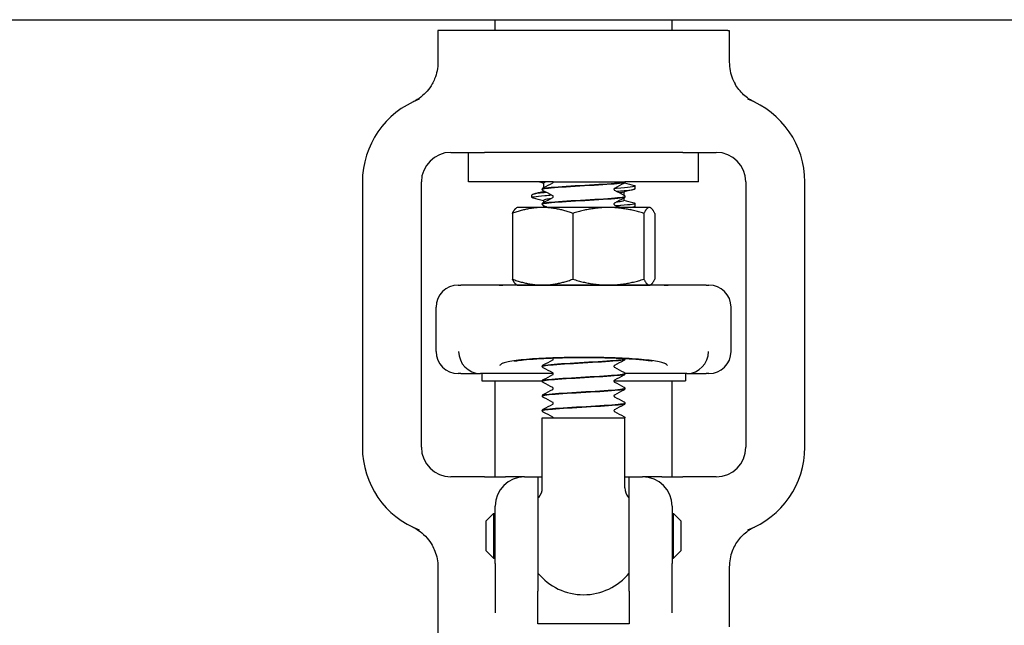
# Model space of a CAD drawing. Header units: inches. Extents: x 18 to 846, y -44 to 561.
# Tile 531 of 642: x 717.19 to 721.36, y 223.64 to 226.21. Entities that reach past the tile are written whole.
import ezdxf

# ---------------------------------------------------------------- set-up
doc = ezdxf.new("R2010")
doc.units = ezdxf.units.IN
doc.header["$LTSCALE"] = 24
doc.header["$MEASUREMENT"] = 0
doc.layers.add('Visible (ANSI)', color=7, linetype='Continuous', lineweight=30)

msp = doc.modelspace()

# ---------------------------------------------------------------- linework, layer by layer
at = {"layer": 'Visible (ANSI)'}
for p, q in [((673.0008, 226.2065), (750.0008, 226.2065)), ((719.2058, 226.1605), (719.2058, 226.2065)), ((719.9558, 226.1605), (719.9558, 226.2065)), ((718.96976, 226.1605), (718.9633, 226.1605)), ((718.9633, 226.1605), (718.9633, 226.02655)), ((718.97739, 226.1605), (718.96976, 226.1605)), ((720.18422, 226.1605), (718.97739, 226.1605)), ((720.19185, 226.1605), (720.18422, 226.1605)), ((720.19185, 226.1605), (720.1983, 226.1605)), ((720.1983, 226.1605), (720.1983, 226.02655)), ((719.0183, 225.644), (719.16022, 225.644)), ((719.0933, 225.519), (719.0933, 225.644)), ((720.00139, 225.644), (719.16022, 225.644)), ((720.00139, 225.644), (720.1433, 225.644)), ((720.0683, 225.519), (720.0683, 225.644)), ((718.6433, 225.519), (718.6433, 224.394)), ((718.8933, 224.394), (718.8933, 225.519)), ((719.45214, 225.519), (719.0933, 225.519)), ((719.4108, 225.51435), (719.4108, 225.49445)), ((719.45214, 225.519), (719.45214, 225.519)), ((719.45214, 225.519), (719.46679, 225.519)), ((719.45214, 225.51897), (719.45214, 225.519)), ((719.46679, 225.519), (719.72964, 225.519)), ((719.72964, 225.519), (719.75573, 225.519)), ((719.7558, 225.519), (719.75573, 225.519)), ((719.7558, 225.51866), (719.7558, 225.519)), ((720.0683, 225.519), (719.7558, 225.519)), ((719.79955, 225.48988), (719.79955, 225.50174)), ((720.2683, 225.519), (720.2683, 224.394)), ((720.5183, 224.394), (720.5183, 225.519)), ((719.36205, 225.45281), (719.36205, 225.46467)), ((719.4058, 225.48738), (719.4058, 225.488)), ((719.4108, 225.48094), (719.4108, 225.47882)), ((719.7508, 225.47574), (719.7508, 225.46317)), ((719.7558, 225.4561), (719.7558, 225.45672)), ((719.2993, 225.4105), (719.29644, 225.40885)), ((719.40698, 225.4105), (719.2993, 225.4105)), ((719.4058, 225.42482), (719.4058, 225.42544)), ((719.68565, 225.4105), (719.40698, 225.4105)), ((719.4108, 225.44021), (719.4108, 225.43189)), ((719.4108, 225.41837), (719.4108, 225.4105)), ((719.85947, 225.4105), (719.68565, 225.4105)), ((719.7508, 225.44965), (719.7508, 225.44021)), ((719.79955, 225.41574), (719.79955, 225.4276)), ((719.8623, 225.4105), (719.85947, 225.4105)), ((719.8623, 225.4105), (719.86517, 225.40885)), ((719.27914, 225.38536), (719.27914, 225.10664)), ((719.53482, 225.38536), (719.53482, 225.10664)), ((719.83648, 225.38536), (719.83648, 225.10664)), ((719.88247, 225.38536), (719.88247, 225.10664)), ((719.04955, 225.0815), (719.06097, 225.0815)), ((719.22274, 225.0815), (719.06097, 225.0815)), ((719.2993, 225.0815), (719.22274, 225.0815)), ((719.92239, 225.08111), (719.23922, 225.08111)), ((719.2993, 225.0815), (719.29644, 225.08315)), ((719.2993, 225.0815), (719.40698, 225.0815)), ((719.40698, 225.0815), (719.68565, 225.0815)), ((719.68565, 225.0815), (719.85947, 225.0815)), ((719.7558, 225.08111), (719.7558, 225.08135)), ((719.85947, 225.0815), (719.8623, 225.0815)), ((719.8623, 225.0815), (719.86517, 225.08315)), ((719.93887, 225.0815), (719.8623, 225.0815)), ((720.10064, 225.0815), (719.93887, 225.0815)), ((720.10064, 225.0815), (720.11205, 225.0815)), ((718.9558, 224.80025), (718.9558, 224.98775)), ((720.2058, 224.80025), (720.2058, 224.98775)), ((719.7558, 224.76791), (719.7558, 224.76854)), ((719.06097, 224.7065), (719.04955, 224.7065)), ((719.06097, 224.7065), (719.14368, 224.7065)), ((719.45206, 224.7065), (719.14368, 224.7065)), ((719.14955, 224.7065), (719.14955, 224.67525)), ((719.4058, 224.73663), (719.4058, 224.73725)), ((720.01793, 224.7065), (719.75576, 224.7065)), ((719.7558, 224.70535), (719.7558, 224.70597)), ((720.01205, 224.7065), (720.01205, 224.67525)), ((720.01793, 224.7065), (720.10064, 224.7065)), ((720.11205, 224.7065), (720.10064, 224.7065)), ((719.14955, 224.67525), (719.40585, 224.67525)), ((719.2058, 224.269), (719.2058, 224.67525)), ((719.4058, 224.67407), (719.4058, 224.67469)), ((719.70955, 224.67525), (720.01205, 224.67525)), ((719.9558, 224.269), (719.9558, 224.67525)), ((719.7558, 224.64279), (719.7558, 224.64341)), ((719.4058, 224.61151), (719.4058, 224.61213)), ((719.7558, 224.58023), (719.7558, 224.58085)), ((719.4058, 224.54895), (719.4058, 224.54957)), ((719.4058, 224.519), (719.7558, 224.519)), ((719.4058, 224.2221), (719.4058, 224.519)), ((719.7558, 224.2221), (719.7558, 224.519)), ((719.16022, 224.269), (719.0183, 224.269)), ((719.16022, 224.269), (719.24915, 224.269)), ((719.3308, 224.269), (719.24915, 224.269)), ((719.3308, 224.269), (719.38705, 224.269)), ((719.38705, 224.269), (719.4058, 224.269)), ((719.38705, 224.269), (719.38705, 223.78408)), ((719.7558, 224.269), (719.77455, 224.269)), ((719.77455, 224.269), (719.8308, 224.269)), ((719.77455, 223.78408), (719.77455, 224.269)), ((719.91245, 224.269), (719.8308, 224.269)), ((719.91245, 224.269), (720.00139, 224.269)), ((720.1433, 224.269), (720.00139, 224.269)), ((719.2058, 223.90154), (719.2058, 224.144)), ((719.9558, 224.144), (719.9558, 223.90154)), ((719.1683, 224.08275), (719.19955, 224.114)), ((719.1683, 223.95525), (719.1683, 224.08275)), ((719.19955, 224.114), (719.19955, 223.924)), ((719.19955, 224.114), (719.2058, 224.114)), ((719.9558, 224.114), (719.96205, 224.114)), ((719.96205, 223.924), (719.96205, 224.114)), ((719.9933, 224.08275), (719.96205, 224.114)), ((719.9933, 224.08275), (719.9933, 223.95525)), ((719.1683, 223.95525), (719.19955, 223.924)), ((719.9933, 223.95525), (719.96205, 223.924)), ((719.19955, 223.924), (719.2058, 223.924)), ((719.9558, 223.924), (719.96205, 223.924)), ((718.9633, 223.88646), (718.9633, 223.57025)), ((719.2058, 223.90154), (719.2058, 223.69189)), ((719.9558, 223.69189), (719.9558, 223.90154)), ((720.1983, 223.88646), (720.1983, 223.63275)), ((719.38705, 223.64594), (719.38705, 223.78408)), ((719.77455, 223.78408), (719.77455, 223.64594)), ((719.77455, 223.64594), (719.38705, 223.64594))]:
    msp.add_line(p, q, dxfattribs=at)
for centre, radius, start, end in [((719.0183, 225.519), 0.375, 110.89571, 180), ((720.1433, 225.519), 0.375, 0, 69.10429), ((719.0183, 225.519), 0.125, 90, 180), ((720.1433, 225.519), 0.125, 0, 90), ((719.04955, 224.98775), 0.09375, 90, 180), ((720.11205, 224.98775), 0.09375, 0, 90), ((719.04955, 224.80025), 0.09375, 180, 270), ((720.11205, 224.80025), 0.09375, 270, 0), ((719.0183, 224.394), 0.375, 180, 249.10429), ((719.0183, 224.394), 0.125, 180, 270), ((720.1433, 224.394), 0.125, 270, 0), ((720.1433, 224.394), 0.375, 290.89571, 0), ((719.3308, 224.144), 0.125, 90, 180), ((719.8308, 224.144), 0.125, 0, 90), ((719.3433, 224.2221), 0.0625, 319.4642, 0), ((719.8183, 224.2221), 0.0625, 180, 220.5358), ((719.5808, 224.019), 0.25, 139.4642, 140.80503), ((719.5808, 224.019), 0.25, 39.19497, 40.5358), ((719.5808, 224.019), 0.25, 219.19497, 320.80503)]:
    msp.add_arc(centre, radius, start, end, dxfattribs=at)
for centre, major_axis, ratio, start_param, end_param in [((719.14282, 224.80025), (0.01834, -0.09202), 0.976791, 4.5200982, 6.0729206), ((720.01879, 224.80025), (0.01834, 0.09202), 0.976791, 3.3518573, 4.9046798), ((719.36951, 224.80025), (-0.24503, -0.08795), 0.1325254, 0.3357379, 0.3537118), ((719.7921, 224.80025), (0.24503, -0.08795), 0.1325254, 5.9294735, 5.9474474)]:
    msp.add_ellipse(centre, major_axis=major_axis, ratio=ratio, start_param=start_param, end_param=end_param, dxfattribs=at)
for points, knots in [([(718.9633, 226.02655), (718.9633, 226.00213), (718.95854, 225.97795), (718.94626, 225.94803), (718.9428, 225.94092), (718.9389, 225.93405)], [0, 0, 0, 0, 0.18604443, 0.18604443, 0.24640289, 0.24640289, 0.24640289, 0.24640289]), ([(720.1983, 226.02655), (720.1983, 226.00213), (720.20307, 225.97795), (720.21535, 225.94803), (720.21881, 225.94092), (720.22271, 225.93405)], [0, 0, 0, 0, 0.18604443, 0.18604443, 0.24640289, 0.24640289, 0.24640289, 0.24640289]), ([(718.9389, 225.93405), (718.93277, 225.92324), (718.92558, 225.91307), (718.90951, 225.89454), (718.90071, 225.88619), (718.88021, 225.87017), (718.87061, 225.86466), (718.86478, 225.8615), (718.86434, 225.86126), (718.86388, 225.86102)], [0, 0, 0, 0, 0.09469213, 0.09469213, 0.18700728, 0.18700728, 0.29404594, 0.29404594, 0.30156032, 0.30156032, 0.30156032, 0.30156032]), ([(720.29773, 225.86102), (720.29688, 225.86147), (720.29606, 225.86192), (720.28801, 225.86634), (720.274, 225.87462), (720.24454, 225.90173), (720.23233, 225.91709), (720.22271, 225.93405)], [0.01028684, 0.01028684, 0.01028684, 0.01028684, 0.01590204, 0.01590204, 0.08584187, 0.08584187, 0.15193376, 0.15193376, 0.15193376, 0.15193376]), ([(718.86388, 225.86102), (718.86163, 225.85982), (718.8593, 225.85864), (718.85682, 225.85745), (718.85673, 225.85741), (718.85664, 225.85736)], [-0.020804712, -0.020804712, -0.020804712, -0.020804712, 0, 0, 0.000806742, 0.000806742, 0.000806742, 0.000806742]), ([(720.30497, 225.85736), (720.30488, 225.85741), (720.30479, 225.85745), (720.30234, 225.85862), (720.30002, 225.8598), (720.29773, 225.86102)], [-0.719927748, -0.719927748, -0.719927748, -0.719927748, -0.71835885, -0.71835885, -0.678581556, -0.678581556, -0.678581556, -0.678581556]), ([(719.40581, 225.48803), (719.40587, 225.48931), (719.40634, 225.49051), (719.40745, 225.49217), (719.40804, 225.49271), (719.40908, 225.49351), (719.40955, 225.4938), (719.41001, 225.49404)], [0, 0, 0, 0, 0.017960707, 0.017960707, 0.035135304, 0.035135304, 0.051182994, 0.051182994, 0.051182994, 0.051182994]), ([(719.40596, 225.48736), (719.40586, 225.48805), (719.40702, 225.48875), (719.40953, 225.48944), (719.42065, 225.49252), (719.45788, 225.49561), (719.507, 225.49869), (719.55576, 225.50175), (719.61509, 225.50481), (719.66263, 225.50787), (719.71023, 225.51093), (719.7449, 225.514), (719.75354, 225.51706), (719.75505, 225.51759), (719.7558, 225.51813), (719.7558, 225.51866)], [-9.427487, -9.427487, -9.427487, -9.427487, -9.2180099, -9.2180099, -9.2180099, -8.289328, -8.289328, -8.289328, -7.3674505, -7.3674505, -7.3674505, -6.4443529, -6.4443529, -6.4443529, -6.2831853, -6.2831853, -6.2831853, -6.2831853]), ([(719.75573, 225.519), (719.75419, 225.51591), (719.72577, 225.51283), (719.68136, 225.50974), (719.63697, 225.50665), (719.57765, 225.50357), (719.52612, 225.50048), (719.4746, 225.49739), (719.4321, 225.49431), (719.41487, 225.49122), (719.40888, 225.49015), (719.40599, 225.48908), (719.40608, 225.488)], [0.0284489, 0.0284489, 0.0284489, 0.0284489, 0.9586618, 0.9586618, 0.9586618, 1.888606, 1.888606, 1.888606, 2.8182842, 2.8182842, 2.8182842, 3.1415927, 3.1415927, 3.1415927, 3.1415927]), ([(719.45033, 225.51519), (719.45036, 225.51521), (719.45054, 225.51531), (719.45109, 225.51589), (719.4514, 225.51627), (719.45194, 225.51741), (719.45214, 225.51819), (719.45214, 225.51897)], [0.006616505, 0.006616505, 0.006616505, 0.006616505, 0.024017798, 0.024017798, 0.03673453, 0.03673453, 0.049915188, 0.049915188, 0.049915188, 0.049915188]), ([(719.79479, 225.50417), (719.79785, 225.50338), (719.79948, 225.50259), (719.79955, 225.5018), (719.79987, 225.49832), (719.77004, 225.49485), (719.72047, 225.49138), (719.71721, 225.49115), (719.71387, 225.49092), (719.71046, 225.49069)], [156.8740037, 156.8740037, 156.8740037, 156.8740037, 157.0747399, 157.0747399, 157.0747399, 157.9578984, 157.9578984, 157.9578984, 158.0159854, 158.0159854, 158.0159854, 158.0159854]), ([(719.7558, 225.51864), (719.75574, 225.51736), (719.75527, 225.51616), (719.75416, 225.5145), (719.75357, 225.51396), (719.75253, 225.51315), (719.75206, 225.51287), (719.7516, 225.51263)], [0, 0, 0, 0, 0.017960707, 0.017960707, 0.035135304, 0.035135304, 0.051182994, 0.051182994, 0.051182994, 0.051182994]), ([(719.36668, 225.45039), (719.36581, 225.45061), (719.36507, 225.45084), (719.36445, 225.45107), (719.35505, 225.4545), (719.37486, 225.45794), (719.41708, 225.46137), (719.42537, 225.46204), (719.4345, 225.46272), (719.4443, 225.46339)], [-166.7100396, -166.7100396, -166.7100396, -166.7100396, -166.6525026, -166.6525026, -166.6525026, -165.7793701, -165.7793701, -165.7793701, -165.6078186, -165.6078186, -165.6078186, -165.6078186]), ([(719.42457, 225.4738), (719.4104, 225.47272), (719.3982, 225.47163), (719.38856, 225.47054), (719.37126, 225.46858), (719.36245, 225.46663), (719.36238, 225.46467)], [159.44697057, 159.44697057, 159.44697057, 159.44697057, 159.72380738, 159.72380738, 159.72380738, 160.22122533, 160.22122533, 160.22122533, 160.22122533]), ([(719.40581, 225.42479), (719.4057, 225.42782), (719.43127, 225.43084), (719.47319, 225.43387), (719.51562, 225.43693), (719.57382, 225.43999), (719.62582, 225.44305), (719.67957, 225.44622), (719.72531, 225.44938), (719.74476, 225.45255), (719.75204, 225.45373), (719.75558, 225.45492), (719.7555, 225.4561)], [-15.7106723, -15.7106723, -15.7106723, -15.7106723, -14.7994931, -14.7994931, -14.7994931, -13.877024, -13.877024, -13.877024, -12.9235543, -12.9235543, -12.9235543, -12.5663706, -12.5663706, -12.5663706, -12.5663706]), ([(719.41001, 225.48135), (719.4093, 225.48172), (719.40854, 225.48218), (719.40729, 225.48346), (719.40685, 225.48403), (719.40612, 225.48548), (719.40585, 225.4864), (719.40581, 225.48736)], [0, 0, 0, 0, 0.024898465, 0.024898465, 0.037820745, 0.037820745, 0.051208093, 0.051208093, 0.051208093, 0.051208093]), ([(719.7556, 225.45675), (719.75572, 225.45591), (719.75399, 225.45506), (719.75031, 225.45422), (719.73685, 225.45114), (719.6976, 225.44806), (719.64753, 225.44498), (719.59748, 225.4419), (719.53781, 225.43882), (719.49129, 225.43574), (719.44478, 225.43266), (719.41251, 225.42958), (719.40679, 225.4265), (719.40613, 225.42615), (719.40583, 225.42579), (719.40586, 225.42544)], [6.2804763, 6.2804763, 6.2804763, 6.2804763, 6.5343927, 6.5343927, 6.5343927, 7.4627822, 7.4627822, 7.4627822, 8.3909221, 8.3909221, 8.3909221, 9.318815, 9.318815, 9.318815, 9.424778, 9.424778, 9.424778, 9.424778]), ([(719.45214, 225.45641), (719.45214, 225.45762), (719.45164, 225.45874), (719.45085, 225.45982), (719.45056, 225.46003), (719.45035, 225.46018), (719.45032, 225.4602), (719.45032, 225.4602)], [0, 0, 0, 0, 0.02017106, 0.02017106, 0.036592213, 0.036592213, 0.045399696, 0.045399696, 0.045399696, 0.045399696]), ([(719.45033, 225.45263), (719.45036, 225.45265), (719.45054, 225.45275), (719.45109, 225.45332), (719.4514, 225.45371), (719.45194, 225.45485), (719.45214, 225.45562), (719.45214, 225.45641)], [0.006616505, 0.006616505, 0.006616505, 0.006616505, 0.024017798, 0.024017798, 0.03673453, 0.03673453, 0.049915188, 0.049915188, 0.049915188, 0.049915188]), ([(719.71126, 225.49147), (719.7112, 225.49143), (719.71103, 225.49132), (719.71052, 225.49078), (719.71021, 225.4904), (719.70967, 225.48926), (719.70947, 225.48848), (719.70947, 225.48769)], [0.008751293, 0.008751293, 0.008751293, 0.008751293, 0.024017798, 0.024017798, 0.03673453, 0.03673453, 0.049915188, 0.049915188, 0.049915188, 0.049915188]), ([(719.70947, 225.48769), (719.70947, 225.48649), (719.70997, 225.48537), (719.71076, 225.48429), (719.71105, 225.48408), (719.71126, 225.48393), (719.71129, 225.48391), (719.71129, 225.48391)], [0, 0, 0, 0, 0.02017106, 0.02017106, 0.036592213, 0.036592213, 0.045399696, 0.045399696, 0.045399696, 0.045399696]), ([(719.71964, 225.47947), (719.73164, 225.4803), (719.7426, 225.48114), (719.75222, 225.48197), (719.78259, 225.48461), (719.79914, 225.48725), (719.79939, 225.48988)], [-164.24548523, -164.24548523, -164.24548523, -164.24548523, -164.03312378, -164.03312378, -164.03312378, -163.36281799, -163.36281799, -163.36281799, -163.36281799]), ([(719.7516, 225.46276), (719.75231, 225.46238), (719.75307, 225.46193), (719.75431, 225.46064), (719.75476, 225.46008), (719.75549, 225.45862), (719.75576, 225.4577), (719.7558, 225.45675)], [0, 0, 0, 0, 0.024898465, 0.024898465, 0.037820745, 0.037820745, 0.051208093, 0.051208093, 0.051208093, 0.051208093]), ([(719.7558, 225.45607), (719.75574, 225.4548), (719.75527, 225.4536), (719.75416, 225.45194), (719.75357, 225.45139), (719.75253, 225.45059), (719.75206, 225.45031), (719.7516, 225.45007)], [0, 0, 0, 0, 0.017960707, 0.017960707, 0.035135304, 0.035135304, 0.051182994, 0.051182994, 0.051182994, 0.051182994]), ([(719.40581, 225.42547), (719.40587, 225.42675), (719.40634, 225.42794), (719.40745, 225.4296), (719.40804, 225.43015), (719.40908, 225.43095), (719.40955, 225.43123), (719.41001, 225.43147)], [0, 0, 0, 0, 0.017960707, 0.017960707, 0.035135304, 0.035135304, 0.051182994, 0.051182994, 0.051182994, 0.051182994]), ([(719.41001, 225.41879), (719.4093, 225.41916), (719.40854, 225.41961), (719.40729, 225.4209), (719.40685, 225.42146), (719.40612, 225.42292), (719.40585, 225.42384), (719.40581, 225.42479)], [0, 0, 0, 0, 0.024898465, 0.024898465, 0.037820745, 0.037820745, 0.051208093, 0.051208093, 0.051208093, 0.051208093]), ([(719.44014, 225.44723), (719.43451, 225.44654), (719.4296, 225.44585), (719.42554, 225.44516), (719.41586, 225.44351), (719.41109, 225.44186), (719.41114, 225.44021)], [165.90898853, 165.90898853, 165.90898853, 165.90898853, 166.08500187, 166.08500187, 166.08500187, 166.50441064, 166.50441064, 166.50441064, 166.50441064]), ([(719.71126, 225.4289), (719.7112, 225.42887), (719.71103, 225.42876), (719.71052, 225.42822), (719.71021, 225.42784), (719.70967, 225.4267), (719.70947, 225.42592), (719.70947, 225.42513)], [0.008751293, 0.008751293, 0.008751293, 0.008751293, 0.024017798, 0.024017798, 0.03673453, 0.03673453, 0.049915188, 0.049915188, 0.049915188, 0.049915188]), ([(719.70947, 225.42513), (719.70947, 225.42392), (719.70997, 225.4228), (719.71076, 225.42173), (719.71105, 225.42151), (719.71126, 225.42136), (719.71129, 225.42134), (719.71129, 225.42134)], [0, 0, 0, 0, 0.02017106, 0.02017106, 0.036592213, 0.036592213, 0.045399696, 0.045399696, 0.045399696, 0.045399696]), ([(719.75047, 225.44021), (719.7505, 225.43851), (719.74542, 225.4368), (719.73515, 225.4351), (719.7306, 225.43435), (719.72505, 225.4336), (719.71866, 225.43284)], [163.36281799, 163.36281799, 163.36281799, 163.36281799, 163.79533054, 163.79533054, 163.79533054, 163.98696995, 163.98696995, 163.98696995, 163.98696995]), ([(719.7949, 225.43003), (719.79637, 225.42964), (719.79749, 225.42926), (719.79826, 225.42888), (719.80525, 225.42541), (719.78227, 225.42194), (719.73733, 225.41847), (719.73162, 225.41803), (719.72558, 225.41759), (719.71924, 225.41715)], [163.157189, 163.157189, 163.157189, 163.157189, 163.2540101, 163.2540101, 163.2540101, 164.1362278, 164.1362278, 164.1362278, 164.2482393, 164.2482393, 164.2482393, 164.2482393]), ([(719.22274, 225.0815), (719.22276, 225.0815), (719.22278, 225.0815), (719.22551, 225.08149), (719.23092, 225.08111), (719.23922, 225.08111)], [-0.00244603, -0.00244603, -0.00244603, -0.00244603, 0, 0, 0.30409051, 0.30409051, 0.30409051, 0.30409051]), ([(719.92239, 225.08111), (719.93069, 225.08111), (719.93609, 225.08149), (719.93883, 225.0815), (719.93885, 225.0815), (719.93887, 225.0815)], [0.0481126, 0.0481126, 0.0481126, 0.0481126, 0.35549776, 0.35549776, 0.35797029, 0.35797029, 0.35797029, 0.35797029]), ([(719.24064, 224.75077), (719.24013, 224.75056), (719.23964, 224.75035), (719.2371, 224.74923), (719.23523, 224.7483), (719.2308, 224.74581), (719.22858, 224.74422), (719.22636, 224.7422), (719.2259, 224.74174), (719.22543, 224.74122), (719.22538, 224.74117), (719.22533, 224.74111)], [0.05166308, 0.05166308, 0.05166308, 0.05166308, 0.07036558, 0.07036558, 0.15060424, 0.15060424, 0.28322209, 0.28322209, 0.32342002, 0.32342002, 0.3282584, 0.3282584, 0.3282584, 0.3282584]), ([(719.92097, 224.75077), (719.91173, 224.75462), (719.89397, 224.75828), (719.84338, 224.7648), (719.81104, 224.76759), (719.73591, 224.77194), (719.69383, 224.77346), (719.60539, 224.77501), (719.55986, 224.77503), (719.47129, 224.77356), (719.42909, 224.77209), (719.35353, 224.76781), (719.32089, 224.76505), (719.26871, 224.7585), (719.25015, 224.75474), (719.24064, 224.75077)], [0, 0, 0, 0, 0.344205, 0.344205, 0.6883035, 0.6883035, 1.0322227, 1.0322227, 1.3758839, 1.3758839, 1.7193458, 1.7193458, 2.0628667, 2.0628667, 2.4173808, 2.4173808, 2.4173808, 2.4173808]), ([(719.28837, 224.7594), (719.28838, 224.7594), (719.28853, 224.75944), (719.28992, 224.75973), (719.29309, 224.76035), (719.30439, 224.7621), (719.31421, 224.76337), (719.34181, 224.76623), (719.36103, 224.7678), (719.40814, 224.77077), (719.43671, 224.77207), (719.49887, 224.77399), (719.53337, 224.77457), (719.60263, 224.7748), (719.63767, 224.77445), (719.70439, 224.77285), (719.7356, 224.77164), (719.79063, 224.76856), (719.81432, 224.76675), (719.84946, 224.76319), (719.86238, 224.76139), (719.87105, 224.75986), (719.87248, 224.75957), (719.87315, 224.75942), (719.87323, 224.7594), (719.87323, 224.7594)], [-3.9197905, -3.9197905, -3.9197905, -3.9197905, -3.8923457, -3.8923457, -3.779618, -3.779618, -3.6122028, -3.6122028, -3.3893232, -3.3893232, -3.1324583, -3.1324583, -2.8590136, -2.8590136, -2.5819763, -2.5819763, -2.308624, -2.308624, -2.0477624, -2.0477624, -1.8214592, -1.8214592, -1.7487926, -1.7487926, -1.7289388, -1.7289388, -1.7289388, -1.7289388]), ([(719.40581, 224.73728), (719.40587, 224.73856), (719.40634, 224.73976), (719.40745, 224.74142), (719.40804, 224.74196), (719.40908, 224.74276), (719.40955, 224.74305), (719.41001, 224.74329)], [0, 0, 0, 0, 0.017960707, 0.017960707, 0.035135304, 0.035135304, 0.051182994, 0.051182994, 0.051182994, 0.051182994]), ([(719.40612, 224.73661), (719.40601, 224.73794), (719.41046, 224.73928), (719.41959, 224.74061), (719.44058, 224.74368), (719.48578, 224.74675), (719.53808, 224.74982), (719.59036, 224.75289), (719.64852, 224.75595), (719.69052, 224.75902), (719.73111, 224.76199), (719.7557, 224.76495), (719.7558, 224.76791)], [-84.8257107, -84.8257107, -84.8257107, -84.8257107, -84.4233738, -84.4233738, -84.4233738, -83.4988671, -83.4988671, -83.4988671, -82.5745653, -82.5745653, -82.5745653, -81.681409, -81.681409, -81.681409, -81.681409]), ([(719.75567, 224.76856), (719.75552, 224.76608), (719.73905, 224.7636), (719.70953, 224.76112), (719.67281, 224.75804), (719.61677, 224.75496), (719.56285, 224.75187), (719.50898, 224.74879), (719.45851, 224.74571), (719.43068, 224.74263), (719.4145, 224.74084), (719.4062, 224.73905), (719.40612, 224.73725)], [75.3955147, 75.3955147, 75.3955147, 75.3955147, 76.1425075, 76.1425075, 76.1425075, 77.0718173, 77.0718173, 77.0718173, 78.0001054, 78.0001054, 78.0001054, 78.5398163, 78.5398163, 78.5398163, 78.5398163]), ([(719.45214, 224.76822), (719.45214, 224.76943), (719.45164, 224.77055), (719.45085, 224.77163), (719.45056, 224.77184), (719.45035, 224.77199), (719.45032, 224.77201), (719.45032, 224.77201)], [0, 0, 0, 0, 0.02017106, 0.02017106, 0.036592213, 0.036592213, 0.045399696, 0.045399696, 0.045399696, 0.045399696]), ([(719.45033, 224.76444), (719.45036, 224.76446), (719.45054, 224.76456), (719.45109, 224.76514), (719.4514, 224.76552), (719.45194, 224.76666), (719.45214, 224.76744), (719.45214, 224.76822)], [0.006616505, 0.006616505, 0.006616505, 0.006616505, 0.024017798, 0.024017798, 0.03673453, 0.03673453, 0.049915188, 0.049915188, 0.049915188, 0.049915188]), ([(719.7558, 224.76789), (719.75574, 224.76661), (719.75527, 224.76541), (719.75416, 224.76375), (719.75357, 224.76321), (719.75253, 224.7624), (719.75206, 224.76212), (719.7516, 224.76188)], [0, 0, 0, 0, 0.017960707, 0.017960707, 0.035135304, 0.035135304, 0.051182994, 0.051182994, 0.051182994, 0.051182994]), ([(719.93628, 224.74111), (719.93623, 224.74117), (719.93618, 224.74122), (719.93572, 224.74173), (719.93527, 224.74218), (719.93306, 224.74421), (719.93082, 224.7458), (719.92637, 224.74831), (719.92451, 224.74923), (719.92197, 224.75035), (719.92148, 224.75056), (719.92097, 224.75077)], [-0.00483264, -0.00483264, -0.00483264, -0.00483264, 0, 0, 0.03929975, 0.03929975, 0.17286172, 0.17286172, 0.25278744, 0.25278744, 0.27153158, 0.27153158, 0.27153158, 0.27153158]), ([(719.41001, 224.7306), (719.4093, 224.73097), (719.40854, 224.73143), (719.40729, 224.73271), (719.40685, 224.73328), (719.40612, 224.73473), (719.40585, 224.73565), (719.40581, 224.73661)], [0, 0, 0, 0, 0.024898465, 0.024898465, 0.037820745, 0.037820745, 0.051208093, 0.051208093, 0.051208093, 0.051208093]), ([(719.40596, 224.67404), (719.40586, 224.67473), (719.40701, 224.67542), (719.40948, 224.67611), (719.42049, 224.67919), (719.45746, 224.68226), (719.50635, 224.68534), (719.55522, 224.68841), (719.61485, 224.69148), (719.6626, 224.69455), (719.71033, 224.69763), (719.74506, 224.7007), (719.7536, 224.70377), (719.75507, 224.7043), (719.75576, 224.70482), (719.7557, 224.70535)], [-91.108896, -91.108896, -91.108896, -91.108896, -90.9008742, -90.9008742, -90.9008742, -89.9748609, -89.9748609, -89.9748609, -89.0490707, -89.0490707, -89.0490707, -88.1235008, -88.1235008, -88.1235008, -87.9645943, -87.9645943, -87.9645943, -87.9645943]), ([(719.7558, 224.706), (719.75581, 224.70592), (719.75579, 224.70583), (719.75576, 224.70575), (719.75455, 224.70268), (719.72684, 224.69962), (719.68312, 224.69655), (719.63944, 224.69349), (719.58079, 224.69042), (719.52933, 224.68736), (719.47791, 224.6843), (719.43485, 224.68124), (719.41641, 224.67818), (719.40941, 224.67701), (719.40602, 224.67585), (719.40609, 224.67469)], [81.6787, 81.6787, 81.6787, 81.6787, 81.7038978, 81.7038978, 81.7038978, 82.6277161, 82.6277161, 82.6277161, 83.5507651, 83.5507651, 83.5507651, 84.4730857, 84.4730857, 84.4730857, 84.8230016, 84.8230016, 84.8230016, 84.8230016]), ([(719.45214, 224.70566), (719.45214, 224.70687), (719.45164, 224.70799), (719.45085, 224.70907), (719.45056, 224.70928), (719.45035, 224.70943), (719.45032, 224.70945), (719.45032, 224.70945)], [0, 0, 0, 0, 0.02017106, 0.02017106, 0.036592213, 0.036592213, 0.045399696, 0.045399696, 0.045399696, 0.045399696]), ([(719.45033, 224.70188), (719.45036, 224.7019), (719.45054, 224.702), (719.45109, 224.70257), (719.4514, 224.70296), (719.45194, 224.7041), (719.45214, 224.70487), (719.45214, 224.70566)], [0.006616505, 0.006616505, 0.006616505, 0.006616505, 0.024017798, 0.024017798, 0.03673453, 0.03673453, 0.049915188, 0.049915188, 0.049915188, 0.049915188]), ([(719.71126, 224.74072), (719.7112, 224.74068), (719.71103, 224.74057), (719.71052, 224.74003), (719.71021, 224.73965), (719.70967, 224.73851), (719.70947, 224.73773), (719.70947, 224.73694)], [0.008751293, 0.008751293, 0.008751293, 0.008751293, 0.024017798, 0.024017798, 0.03673453, 0.03673453, 0.049915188, 0.049915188, 0.049915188, 0.049915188]), ([(719.70947, 224.73694), (719.70947, 224.73574), (719.70997, 224.73462), (719.71076, 224.73354), (719.71105, 224.73333), (719.71126, 224.73318), (719.71129, 224.73316), (719.71129, 224.73316)], [0, 0, 0, 0, 0.02017106, 0.02017106, 0.036592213, 0.036592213, 0.045399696, 0.045399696, 0.045399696, 0.045399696]), ([(719.7516, 224.71201), (719.75231, 224.71163), (719.75307, 224.71118), (719.75431, 224.70989), (719.75476, 224.70933), (719.75549, 224.70787), (719.75576, 224.70695), (719.7558, 224.706)], [0, 0, 0, 0, 0.024898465, 0.024898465, 0.037820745, 0.037820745, 0.051208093, 0.051208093, 0.051208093, 0.051208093]), ([(719.7558, 224.70532), (719.75574, 224.70405), (719.75527, 224.70285), (719.75416, 224.70119), (719.75357, 224.70064), (719.75253, 224.69984), (719.75206, 224.69956), (719.7516, 224.69932)], [0, 0, 0, 0, 0.017960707, 0.017960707, 0.035135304, 0.035135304, 0.051182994, 0.051182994, 0.051182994, 0.051182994]), ([(719.40581, 224.67472), (719.40587, 224.676), (719.40634, 224.67719), (719.40745, 224.67885), (719.40804, 224.6794), (719.40908, 224.6802), (719.40955, 224.68048), (719.41001, 224.68072)], [0, 0, 0, 0, 0.017960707, 0.017960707, 0.035135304, 0.035135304, 0.051182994, 0.051182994, 0.051182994, 0.051182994]), ([(719.41001, 224.66804), (719.4093, 224.66841), (719.40854, 224.66886), (719.40729, 224.67015), (719.40685, 224.67071), (719.40612, 224.67217), (719.40585, 224.67309), (719.40581, 224.67404)], [0, 0, 0, 0, 0.024898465, 0.024898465, 0.037820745, 0.037820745, 0.051208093, 0.051208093, 0.051208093, 0.051208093]), ([(719.71126, 224.67815), (719.7112, 224.67812), (719.71103, 224.67801), (719.71052, 224.67747), (719.71021, 224.67709), (719.70967, 224.67595), (719.70947, 224.67517), (719.70947, 224.67438)], [0.008751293, 0.008751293, 0.008751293, 0.008751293, 0.024017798, 0.024017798, 0.03673453, 0.03673453, 0.049915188, 0.049915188, 0.049915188, 0.049915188]), ([(719.70947, 224.67438), (719.70947, 224.67317), (719.70997, 224.67205), (719.71076, 224.67098), (719.71105, 224.67076), (719.71126, 224.67061), (719.71129, 224.67059), (719.71129, 224.67059)], [0, 0, 0, 0, 0.02017106, 0.02017106, 0.036592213, 0.036592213, 0.045399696, 0.045399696, 0.045399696, 0.045399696]), ([(719.40581, 224.61148), (719.4058, 224.61149), (719.4058, 224.6115), (719.4058, 224.61151), (719.4058, 224.61459), (719.43255, 224.61767), (719.47585, 224.62074), (719.51913, 224.62382), (719.57794, 224.6269), (719.62987, 224.62998), (719.68179, 224.63306), (719.7256, 224.63613), (719.74462, 224.63921), (719.752, 224.6404), (719.75558, 224.6416), (719.75551, 224.64279)], [-97.3920813, -97.3920813, -97.3920813, -97.3920813, -97.3894346, -97.3894346, -97.3894346, -96.461786, -96.461786, -96.461786, -95.5343789, -95.5343789, -95.5343789, -94.6072107, -94.6072107, -94.6072107, -94.2477796, -94.2477796, -94.2477796, -94.2477796]), ([(719.40581, 224.61216), (719.40587, 224.61343), (719.40634, 224.61463), (719.40745, 224.61629), (719.40804, 224.61684), (719.40908, 224.61764), (719.40955, 224.61792), (719.41001, 224.61816)], [0, 0, 0, 0, 0.017960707, 0.017960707, 0.035135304, 0.035135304, 0.051182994, 0.051182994, 0.051182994, 0.051182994]), ([(719.75561, 224.64344), (719.75573, 224.64264), (719.75419, 224.64184), (719.75089, 224.64105), (719.73814, 224.63796), (719.69943, 224.63488), (719.64956, 224.63179), (719.59981, 224.62871), (719.54014, 224.62563), (719.49329, 224.62256), (719.44653, 224.61948), (719.41363, 224.61641), (719.40709, 224.61334), (719.40624, 224.61294), (719.40583, 224.61253), (719.40587, 224.61213)], [87.9618853, 87.9618853, 87.9618853, 87.9618853, 88.2020629, 88.2020629, 88.2020629, 89.131595, 89.131595, 89.131595, 90.0591077, 90.0591077, 90.0591077, 90.9847722, 90.9847722, 90.9847722, 91.106187, 91.106187, 91.106187, 91.106187]), ([(719.45214, 224.6431), (719.45214, 224.64431), (719.45164, 224.64543), (719.45085, 224.6465), (719.45056, 224.64672), (719.45035, 224.64687), (719.45032, 224.64689), (719.45032, 224.64689)], [0, 0, 0, 0, 0.02017106, 0.02017106, 0.036592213, 0.036592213, 0.045399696, 0.045399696, 0.045399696, 0.045399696]), ([(719.45033, 224.63932), (719.45036, 224.63934), (719.45054, 224.63943), (719.45109, 224.64001), (719.4514, 224.6404), (719.45194, 224.64153), (719.45214, 224.64231), (719.45214, 224.6431)], [0.006616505, 0.006616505, 0.006616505, 0.006616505, 0.024017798, 0.024017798, 0.03673453, 0.03673453, 0.049915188, 0.049915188, 0.049915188, 0.049915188]), ([(719.7516, 224.64944), (719.75231, 224.64907), (719.75307, 224.64862), (719.75431, 224.64733), (719.75476, 224.64677), (719.75549, 224.64531), (719.75576, 224.64439), (719.7558, 224.64344)], [0, 0, 0, 0, 0.024898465, 0.024898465, 0.037820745, 0.037820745, 0.051208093, 0.051208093, 0.051208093, 0.051208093]), ([(719.7558, 224.64276), (719.75574, 224.64149), (719.75527, 224.64029), (719.75416, 224.63863), (719.75357, 224.63808), (719.75253, 224.63728), (719.75206, 224.637), (719.7516, 224.63676)], [0, 0, 0, 0, 0.017960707, 0.017960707, 0.035135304, 0.035135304, 0.051182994, 0.051182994, 0.051182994, 0.051182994]), ([(719.41001, 224.60548), (719.4093, 224.60585), (719.40854, 224.6063), (719.40729, 224.60759), (719.40685, 224.60815), (719.40612, 224.60961), (719.40585, 224.61053), (719.40581, 224.61148)], [0, 0, 0, 0, 0.024898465, 0.024898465, 0.037820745, 0.037820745, 0.051208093, 0.051208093, 0.051208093, 0.051208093]), ([(719.75546, 224.58087), (719.75553, 224.57931), (719.74934, 224.57774), (719.73691, 224.57618), (719.71244, 224.5731), (719.66439, 224.57002), (719.61109, 224.56694), (719.55799, 224.56387), (719.50091, 224.5608), (719.46147, 224.55774), (719.42647, 224.55501), (719.40608, 224.55229), (719.40585, 224.54957)], [94.2450706, 94.2450706, 94.2450706, 94.2450706, 94.7168163, 94.7168163, 94.7168163, 95.6446581, 95.6446581, 95.6446581, 96.5689115, 96.5689115, 96.5689115, 97.3893723, 97.3893723, 97.3893723, 97.3893723]), ([(719.40597, 224.54892), (719.40611, 224.55129), (719.42108, 224.55366), (719.44832, 224.55604), (719.48373, 224.55912), (719.53904, 224.5622), (719.59311, 224.56529), (719.64716, 224.56837), (719.69868, 224.57145), (719.72799, 224.57454), (719.74603, 224.57643), (719.75539, 224.57833), (719.75551, 224.58023)], [-103.6752666, -103.6752666, -103.6752666, -103.6752666, -102.9605503, -102.9605503, -102.9605503, -102.0313957, -102.0313957, -102.0313957, -101.1024988, -101.1024988, -101.1024988, -100.5309649, -100.5309649, -100.5309649, -100.5309649]), ([(719.45214, 224.58054), (719.45214, 224.58174), (719.45164, 224.58287), (719.45085, 224.58394), (719.45056, 224.58416), (719.45035, 224.58431), (719.45032, 224.58433), (719.45032, 224.58433)], [0, 0, 0, 0, 0.02017106, 0.02017106, 0.036592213, 0.036592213, 0.045399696, 0.045399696, 0.045399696, 0.045399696]), ([(719.45033, 224.57675), (719.45036, 224.57677), (719.45054, 224.57687), (719.45109, 224.57745), (719.4514, 224.57783), (719.45194, 224.57897), (719.45214, 224.57975), (719.45214, 224.58054)], [0.006616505, 0.006616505, 0.006616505, 0.006616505, 0.024017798, 0.024017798, 0.03673453, 0.03673453, 0.049915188, 0.049915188, 0.049915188, 0.049915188]), ([(719.71126, 224.61559), (719.7112, 224.61556), (719.71103, 224.61544), (719.71052, 224.61491), (719.71021, 224.61452), (719.70967, 224.61339), (719.70947, 224.61261), (719.70947, 224.61182)], [0.008751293, 0.008751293, 0.008751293, 0.008751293, 0.024017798, 0.024017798, 0.03673453, 0.03673453, 0.049915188, 0.049915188, 0.049915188, 0.049915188]), ([(719.70947, 224.61182), (719.70947, 224.61061), (719.70997, 224.60949), (719.71076, 224.60841), (719.71105, 224.6082), (719.71126, 224.60805), (719.71129, 224.60803), (719.71129, 224.60803)], [0, 0, 0, 0, 0.02017106, 0.02017106, 0.036592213, 0.036592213, 0.045399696, 0.045399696, 0.045399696, 0.045399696]), ([(719.7516, 224.58688), (719.75231, 224.58651), (719.75307, 224.58605), (719.75431, 224.58477), (719.75476, 224.58421), (719.75549, 224.58275), (719.75576, 224.58183), (719.7558, 224.58087)], [0, 0, 0, 0, 0.024898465, 0.024898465, 0.037820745, 0.037820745, 0.051208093, 0.051208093, 0.051208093, 0.051208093]), ([(719.7558, 224.5802), (719.75574, 224.57892), (719.75527, 224.57772), (719.75416, 224.57606), (719.75357, 224.57552), (719.75253, 224.57472), (719.75206, 224.57444), (719.7516, 224.57419)], [0, 0, 0, 0, 0.017960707, 0.017960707, 0.035135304, 0.035135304, 0.051182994, 0.051182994, 0.051182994, 0.051182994]), ([(719.40581, 224.54959), (719.40587, 224.55087), (719.40634, 224.55207), (719.40745, 224.55373), (719.40804, 224.55427), (719.40908, 224.55508), (719.40955, 224.55536), (719.41001, 224.5556)], [0, 0, 0, 0, 0.017960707, 0.017960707, 0.035135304, 0.035135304, 0.051182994, 0.051182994, 0.051182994, 0.051182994]), ([(719.41001, 224.54291), (719.4093, 224.54329), (719.40854, 224.54374), (719.40729, 224.54503), (719.40685, 224.54559), (719.40612, 224.54705), (719.40585, 224.54797), (719.40581, 224.54892)], [0, 0, 0, 0, 0.024898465, 0.024898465, 0.037820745, 0.037820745, 0.051208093, 0.051208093, 0.051208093, 0.051208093]), ([(719.71126, 224.55303), (719.7112, 224.55299), (719.71103, 224.55288), (719.71052, 224.55234), (719.71021, 224.55196), (719.70967, 224.55082), (719.70947, 224.55004), (719.70947, 224.54926)], [0.008751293, 0.008751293, 0.008751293, 0.008751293, 0.024017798, 0.024017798, 0.03673453, 0.03673453, 0.049915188, 0.049915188, 0.049915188, 0.049915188]), ([(719.70947, 224.54926), (719.70947, 224.54805), (719.70997, 224.54693), (719.71076, 224.54585), (719.71105, 224.54564), (719.71126, 224.54549), (719.71129, 224.54547), (719.71129, 224.54547)], [0, 0, 0, 0, 0.02017106, 0.02017106, 0.036592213, 0.036592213, 0.045399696, 0.045399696, 0.045399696, 0.045399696]), ([(719.45203, 224.519), (719.45181, 224.5201), (719.45125, 224.52089), (719.45055, 224.52163), (719.45036, 224.52173), (719.45032, 224.52176), (719.45032, 224.52176), (719.45032, 224.52176)], [0, 0, 0, 0, 0.019585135, 0.019585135, 0.03717489, 0.03717489, 0.039574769, 0.039574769, 0.039574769, 0.039574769]), ([(719.7516, 224.52432), (719.75227, 224.52397), (719.75298, 224.52354), (719.75414, 224.5224), (719.75455, 224.52192), (719.75529, 224.52066), (719.7556, 224.51986), (719.75573, 224.519)], [0, 0, 0, 0, 0.023435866, 0.023435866, 0.035520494, 0.035520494, 0.047958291, 0.047958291, 0.047958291, 0.047958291]), ([(718.85664, 224.05564), (718.85673, 224.0556), (718.85682, 224.05555), (718.8593, 224.05436), (718.86163, 224.05318), (718.86388, 224.05198)], [-0.369912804, -0.369912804, -0.369912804, -0.369912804, -0.369497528, -0.369497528, -0.358790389, -0.358790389, -0.358790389, -0.358790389]), ([(718.86388, 224.05198), (718.86484, 224.05148), (718.86577, 224.05097), (718.87636, 224.04512), (718.89786, 224.03226), (718.92614, 223.99914), (718.93301, 223.98934), (718.9389, 223.97895)], [0.01027275, 0.01027275, 0.01027275, 0.01027275, 0.01655356, 0.01655356, 0.11390533, 0.11390533, 0.15067112, 0.15067112, 0.15067112, 0.15067112]), ([(720.22271, 223.97895), (720.2318, 223.99498), (720.2432, 224.00958), (720.27116, 224.0362), (720.28491, 224.04478), (720.29485, 224.05043), (720.29643, 224.0513), (720.29773, 224.05198)], [0, 0, 0, 0, 0.14044728, 0.14044728, 0.29472543, 0.29472543, 0.32889511, 0.32889511, 0.32889511, 0.32889511]), ([(720.29773, 224.05198), (720.29998, 224.05318), (720.30231, 224.05436), (720.30479, 224.05555), (720.30488, 224.0556), (720.30497, 224.05564)], [-0.020804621, -0.020804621, -0.020804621, -0.020804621, 0, 0, 0.00080674, 0.00080674, 0.00080674, 0.00080674]), ([(718.9389, 223.97895), (718.94346, 223.97092), (718.94743, 223.96254), (718.95905, 223.93237), (718.9633, 223.90951), (718.9633, 223.88646)], [0.29103261, 0.29103261, 0.29103261, 0.29103261, 0.36171436, 0.36171436, 0.53738428, 0.53738428, 0.53738428, 0.53738428]), ([(720.22271, 223.97895), (720.21815, 223.97092), (720.21418, 223.96254), (720.20256, 223.93237), (720.1983, 223.90951), (720.1983, 223.88646)], [0.29103261, 0.29103261, 0.29103261, 0.29103261, 0.36171436, 0.36171436, 0.53738428, 0.53738428, 0.53738428, 0.53738428])]:
    msp.add_open_spline(points, degree=3, knots=knots, dxfattribs=at)
for points in [[(719.4108, 225.51281), (719.40305, 225.51488), (719.39529, 225.51694), (719.38754, 225.519)], [(719.41001, 225.49404), (719.42346, 225.50108), (719.43691, 225.50813), (719.45034, 225.5152)], [(719.42413, 225.519), (719.41564, 225.51745), (719.41112, 225.5159), (719.41098, 225.51435)], [(719.7516, 225.51263), (719.73815, 225.50559), (719.7247, 225.49854), (719.71126, 225.49147)], [(719.75442, 225.51492), (719.76792, 225.51132), (719.78143, 225.50774), (719.79495, 225.50417)], [(719.36666, 225.4671), (719.38228, 225.47122), (719.39788, 225.47536), (719.41348, 225.47953)], [(719.45033, 225.4602), (719.4369, 225.46726), (719.42346, 225.47431), (719.41001, 225.48135)], [(719.41001, 225.43147), (719.42346, 225.43852), (719.43691, 225.44557), (719.45034, 225.45264)], [(719.71128, 225.48391), (719.72471, 225.47685), (719.73815, 225.4698), (719.7516, 225.46276)], [(719.74471, 225.47418), (719.74194, 225.47345), (719.73824, 225.47272), (719.73369, 225.47198)], [(719.79495, 225.48746), (719.77829, 225.48306), (719.76164, 225.47864), (719.74499, 225.47418)], [(719.4108, 225.43867), (719.3961, 225.4426), (719.38138, 225.4465), (719.36666, 225.45039)], [(719.42582, 225.4105), (719.42055, 225.41327), (719.41528, 225.41603), (719.41001, 225.41879)], [(719.7516, 225.45007), (719.73815, 225.44302), (719.7247, 225.43597), (719.71126, 225.4289)], [(719.71128, 225.42135), (719.71816, 225.41773), (719.72505, 225.41411), (719.73193, 225.4105)], [(719.7508, 225.44175), (719.76551, 225.43782), (719.78023, 225.43391), (719.79495, 225.43003)], [(719.7783, 225.4105), (719.79213, 225.41225), (719.79918, 225.414), (719.79924, 225.41574)], [(719.79495, 225.41332), (719.7914, 225.41238), (719.78785, 225.41144), (719.7843, 225.4105)], [(719.45214, 225.08111), (719.45214, 225.08124), (719.45213, 225.08137), (719.45212, 225.0815)], [(719.75549, 225.08137), (719.75549, 225.08129), (719.75547, 225.0812), (719.75543, 225.08111)], [(719.7558, 225.0815), (719.7558, 225.08146), (719.7558, 225.08142), (719.7558, 225.08137)], [(719.41001, 224.74329), (719.42346, 224.75033), (719.43691, 224.75738), (719.45034, 224.76445)], [(719.45033, 224.77201), (719.45006, 224.77215), (719.4498, 224.77228), (719.44954, 224.77242)], [(719.7516, 224.76188), (719.73815, 224.75484), (719.7247, 224.74779), (719.71126, 224.74072)], [(719.7554, 224.77052), (719.75562, 224.76992), (719.75577, 224.76925), (719.7558, 224.76856)], [(719.45033, 224.70945), (719.4369, 224.71651), (719.42346, 224.72356), (719.41001, 224.7306)], [(719.41001, 224.68072), (719.42346, 224.68777), (719.43691, 224.69482), (719.45034, 224.70189)], [(719.71128, 224.73316), (719.72471, 224.7261), (719.73815, 224.71905), (719.7516, 224.71201)], [(719.45033, 224.64688), (719.4369, 224.65395), (719.42346, 224.661), (719.41001, 224.66804)], [(719.7516, 224.69932), (719.73815, 224.69227), (719.7247, 224.68522), (719.71126, 224.67815)], [(719.71128, 224.6706), (719.72471, 224.66353), (719.73815, 224.65648), (719.7516, 224.64944)], [(719.41001, 224.61816), (719.42346, 224.62521), (719.43691, 224.63226), (719.45034, 224.63933)], [(719.7516, 224.63676), (719.73815, 224.62971), (719.7247, 224.62266), (719.71126, 224.61559)], [(719.45033, 224.58432), (719.4369, 224.59139), (719.42346, 224.59843), (719.41001, 224.60548)], [(719.41001, 224.5556), (719.42346, 224.56264), (719.43691, 224.5697), (719.45034, 224.57676)], [(719.71128, 224.60803), (719.72471, 224.60097), (719.73815, 224.59392), (719.7516, 224.58688)], [(719.45033, 224.52176), (719.43689, 224.52882), (719.42346, 224.53587), (719.41001, 224.54291)], [(719.7516, 224.57419), (719.73815, 224.56715), (719.7247, 224.5601), (719.71126, 224.55303)], [(719.71128, 224.54547), (719.72471, 224.53841), (719.73815, 224.53136), (719.7516, 224.52432)]]:
    msp.add_open_spline(points, degree=3, dxfattribs=at)
for points, weights in [([(719.40698, 225.4105), (719.34765, 225.4105), (719.27914, 225.38536)], [1, 1.0379548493, 1]), ([(719.53482, 225.38536), (719.46631, 225.4105), (719.40698, 225.4105)], [1, 1.0379548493, 1]), ([(719.68565, 225.4105), (719.61565, 225.4105), (719.53482, 225.38536)], [1, 1.0379548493, 1]), ([(719.83648, 225.38536), (719.75565, 225.4105), (719.68565, 225.4105)], [1, 1.0379548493, 1]), ([(719.85947, 225.4105), (719.8488, 225.4105), (719.83648, 225.38536)], [1, 1.0379548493, 1]), ([(719.88247, 225.38536), (719.87014, 225.4105), (719.85947, 225.4105)], [1, 1.0379548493, 1]), ([(719.27914, 225.38536), (719.28837, 225.40419), (719.29644, 225.40885)], [1, 1.02815693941, 1.01453722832]), ([(719.27914, 225.10664), (719.34765, 225.0815), (719.40698, 225.0815)], [1, 1.0379548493, 1]), ([(719.29644, 225.08315), (719.28837, 225.08781), (719.27914, 225.10664)], [1.01453722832, 1.02815693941, 1]), ([(719.40698, 225.0815), (719.46631, 225.0815), (719.53482, 225.10664)], [1, 1.0379548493, 1]), ([(719.53482, 225.10664), (719.61565, 225.0815), (719.68565, 225.0815)], [1, 1.0379548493, 1]), ([(719.68565, 225.0815), (719.75565, 225.0815), (719.83648, 225.10664)], [1, 1.0379548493, 1]), ([(719.83648, 225.10664), (719.8488, 225.0815), (719.85947, 225.0815)], [1, 1.0379548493, 1]), ([(719.85947, 225.0815), (719.87014, 225.0815), (719.88247, 225.10664)], [1, 1.0379548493, 1])]:
    msp.add_rational_spline(points, weights, degree=2, dxfattribs=at)

doc.saveas('drawing.dxf')
